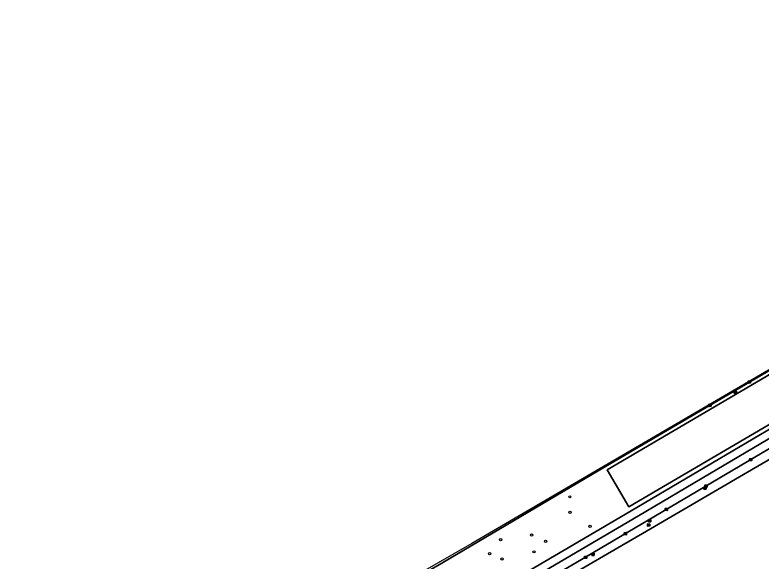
# Model space of a CAD drawing. Extents: x 162879 to 165540, y 384011 to 385181.
# Drawn here: x 162958.3 to 163278.2, y 384386.3 to 384620.3 of the extents above; entities that cross this region are included whole.
import ezdxf

# ---------------------------------------------------------------- set-up
doc = ezdxf.new("R2010")
doc.units = 0
for name, color, linetype in [('IMGEO_Berm_groen', 7, 'Continuous'), ('IMGEO_Boom', 7, 'Continuous'), ('IMGEO_Groenvoorziening', 7, 'Continuous'), ('IMGEO_Kolk', 7, 'Continuous'), ('IMGEO_Lichtmast', 7, 'Continuous'), ('IMGEO_Loofbos', 7, 'Continuous'), ('IMGEO_Rijbaan_regionaal_gesloten', 7, 'Continuous'), ('IMGEO_Rioolput', 7, 'Continuous'), ('IMGEO_Wegwijzer', 7, 'Continuous')]:
    doc.layers.add(name, color=color, linetype=linetype)

msp = doc.modelspace()

# ---------------------------------------------------------------- linework, layer by layer
at = {"layer": 'IMGEO_Berm_groen'}
for points in [[(162958.3, 384257.29), (162992.11, 384275.58), (162992.77, 384275.94), (163000, 384279.88), (163047.71, 384305.91), (163065.69, 384316.13), (163134.88, 384356.47), (163142.16, 384360.72), (163149.87, 384365.23), (163197.96, 384393.4), (163222.45, 384407.82), (163353.26, 384484.91)], [(163352.46, 384486.26), (163221.44, 384409.55), (163212.21, 384425.46), (163282.85, 384466.87)], [(163290.99, 384473.34), (163273.21, 384463), (163256.32, 384453.08), (163211.46, 384426.76), (163138.84, 384384.02), (163138.36, 384383.74), (163124.72, 384375.77), (163103.61, 384363.45), (163068.8, 384343.29), (163033.81, 384323.48)]]:
    msp.add_lwpolyline(points, dxfattribs=at)
at = {"layer": 'IMGEO_Boom'}
for centre in [(163196.2, 384413.82), (163196.22, 384407.13), (163204.85, 384401.2), (163179.82, 384397.43), (163166.54, 384395.53), (163185.81, 384394.77), (163180.83, 384390.25), (163161.77, 384389.47), (163167.08, 384387.23)]:
    msp.add_circle(centre, 0.489, dxfattribs=at)
at = {"layer": 'IMGEO_Groenvoorziening'}
for points in [[(163596.73, 384620.34), (163590.47, 384616.68), (163584.15, 384613.03), (163543.93, 384589.28), (163500, 384563.33), (163392.79, 384500), (163356.89, 384478.81), (163202.97, 384387.98), (163138.19, 384350.17), (163091.98, 384323.19), (163060, 384304.83), (163000, 384271.73), (162995.15, 384269.19), (162989.66, 384266.15), (162987.35, 384264.9)], [(162987.75, 384263.16), (162988.94, 384263.02), (163012.11, 384262.49), (163015.05, 384262.44), (163010.31, 384266.1), (163010.26, 384272.54), (163015.98, 384275.99), (163044.78, 384289.14), (163054.55, 384290.51), (163057.11, 384293.33), (163061.01, 384294.75), (163074.05, 384307.52), (163078.61, 384311.03), (163103.23, 384326.02), (163139.71, 384347.27), (163141.71, 384348.43), (163145.6, 384350.69), (163147.41, 384351.74), (163229.1, 384399.15), (163272.33, 384424.45), (163305.16, 384443.37)]]:
    msp.add_lwpolyline(points, dxfattribs=at)
at = {"layer": 'IMGEO_Kolk'}
for p, q in [((163272.71, 384462.57), (163272.71, 384463.43)), ((163272.78, 384463.5), (163273.63, 384463.5)), ((163273.63, 384462.5), (163272.78, 384462.5)), ((163272.96, 384462.99), (163272.96, 384463.01)), ((163273.4, 384462.96), (163273, 384462.96)), ((163273.01, 384463.04), (163273.41, 384463.04)), ((163273.19, 384463.28), (163273.22, 384463.28)), ((163273.22, 384462.72), (163273.19, 384462.72)), ((163273.45, 384463.01), (163273.45, 384462.99)), ((163273.71, 384463.43), (163273.71, 384462.57)), ((163255.82, 384452.65), (163255.82, 384453.5)), ((163255.89, 384453.58), (163256.74, 384453.58)), ((163256.74, 384452.58), (163255.89, 384452.58)), ((163256.08, 384453.07), (163256.08, 384453.08)), ((163256.12, 384453.12), (163256.52, 384453.12)), ((163256.51, 384453.03), (163256.12, 384453.03)), ((163256.33, 384452.8), (163256.3, 384452.8)), ((163256.31, 384453.36), (163256.33, 384453.36)), ((163256.56, 384453.08), (163256.56, 384453.07)), ((163256.82, 384453.5), (163256.82, 384452.65)), ((163273.29, 384429.33), (163273.29, 384430.18)), ((163273.36, 384430.26), (163274.21, 384430.26)), ((163274.21, 384429.25), (163273.36, 384429.25)), ((163273.54, 384429.75), (163273.54, 384429.76)), ((163273.98, 384429.71), (163273.58, 384429.71)), ((163273.59, 384429.8), (163273.99, 384429.8)), ((163273.77, 384430.03), (163273.8, 384430.03)), ((163273.8, 384429.48), (163273.77, 384429.48)), ((163274.03, 384429.76), (163274.03, 384429.75)), ((163274.29, 384430.18), (163274.29, 384429.33)), ((163254.01, 384418.02), (163254.01, 384418.87)), ((163254.08, 384418.94), (163254.94, 384418.94)), ((163254.94, 384417.94), (163254.08, 384417.94)), ((163254.27, 384418.44), (163254.27, 384418.45)), ((163254.31, 384418.49), (163254.71, 384418.49)), ((163254.71, 384418.4), (163254.31, 384418.4)), ((163254.5, 384418.72), (163254.52, 384418.72)), ((163254.52, 384418.16), (163254.5, 384418.16)), ((163254.75, 384418.45), (163254.75, 384418.44)), ((163255.01, 384418.87), (163255.01, 384418.02)), ((163237.03, 384407.98), (163237.03, 384408.83)), ((163237.1, 384408.91), (163237.96, 384408.91)), ((163237.96, 384407.91), (163237.1, 384407.91)), ((163237.29, 384408.4), (163237.29, 384408.41)), ((163237.33, 384408.45), (163237.73, 384408.45)), ((163237.72, 384408.36), (163237.33, 384408.36)), ((163237.54, 384408.13), (163237.51, 384408.13)), ((163237.52, 384408.69), (163237.54, 384408.69)), ((163237.77, 384408.41), (163237.77, 384408.4)), ((163238.03, 384408.83), (163238.03, 384407.98)), ((163219.47, 384397.59), (163219.47, 384398.45)), ((163219.54, 384398.52), (163220.39, 384398.52)), ((163220.39, 384397.52), (163219.54, 384397.52)), ((163219.72, 384398.01), (163219.72, 384398.03)), ((163220.16, 384397.98), (163219.76, 384397.98)), ((163219.77, 384398.06), (163220.16, 384398.06)), ((163219.95, 384398.3), (163219.98, 384398.3)), ((163219.98, 384397.74), (163219.95, 384397.74)), ((163220.21, 384398.03), (163220.21, 384398.01)), ((163220.47, 384398.45), (163220.47, 384397.59)), ((163202.43, 384387.54), (163202.43, 384388.39)), ((163202.51, 384388.46), (163203.36, 384388.46)), ((163203.36, 384387.46), (163202.51, 384387.46)), ((163202.69, 384387.96), (163202.69, 384387.97)), ((163203.13, 384387.92), (163202.73, 384387.92)), ((163202.74, 384388.01), (163203.13, 384388.01)), ((163202.92, 384388.24), (163202.95, 384388.24)), ((163202.94, 384387.68), (163202.92, 384387.68)), ((163203.18, 384387.97), (163203.18, 384387.96)), ((163203.43, 384388.39), (163203.43, 384387.54))]:
    msp.add_line(p, q, dxfattribs=at)
for points in [[(163272.71, 384462.57), (163272.71, 384463.43)], [(163272.78, 384463.5), (163273.63, 384463.5)], [(163273.63, 384462.5), (163272.78, 384462.5)], [(163273.71, 384463.43), (163273.71, 384462.57)], [(163255.82, 384452.65), (163255.82, 384453.5)], [(163255.89, 384453.58), (163256.74, 384453.58)], [(163256.74, 384452.58), (163255.89, 384452.58)], [(163256.82, 384453.5), (163256.82, 384452.65)], [(163273.29, 384429.33), (163273.29, 384430.18)], [(163273.36, 384430.26), (163274.21, 384430.26)], [(163274.21, 384429.25), (163273.36, 384429.25)], [(163274.29, 384430.18), (163274.29, 384429.33)], [(163254.01, 384418.02), (163254.01, 384418.87)], [(163254.08, 384418.94), (163254.94, 384418.94)], [(163254.94, 384417.94), (163254.08, 384417.94)], [(163255.01, 384418.87), (163255.01, 384418.02)], [(163237.03, 384407.98), (163237.03, 384408.83)], [(163237.1, 384408.91), (163237.96, 384408.91)], [(163237.96, 384407.91), (163237.1, 384407.91)], [(163238.03, 384408.83), (163238.03, 384407.98)], [(163219.47, 384397.59), (163219.47, 384398.45)], [(163219.54, 384398.52), (163220.39, 384398.52)], [(163220.39, 384397.52), (163219.54, 384397.52)], [(163220.47, 384398.45), (163220.47, 384397.59)], [(163202.43, 384387.54), (163202.43, 384388.39)], [(163202.51, 384388.46), (163203.36, 384388.46)], [(163203.36, 384387.46), (163202.51, 384387.46)], [(163203.43, 384388.39), (163203.43, 384387.54)]]:
    msp.add_lwpolyline(points, dxfattribs=at)
for centre, radius, start, end in [((163272.78, 384463.42), 0.0765, 91.552, 178.448), ((163272.78, 384463.42), 0.0765, 91.552, 178.448), ((163272.78, 384462.58), 0.0765, 181.552, 268.448), ((163272.78, 384462.58), 0.0765, 181.552, 268.448), ((163273.01, 384463), 0.0403, 85.8775, 175.7526), ((163273, 384462.99), 0.0366, 178.938, 274.7102), ((163273.41, 384463), 0.043, 264.8664, 352.4533), ((163273.41, 384463), 0.0386, 1.7309, 96.639), ((163273.63, 384463.42), 0.0765, 1.552, 88.448), ((163273.63, 384463.42), 0.0765, 1.552, 88.448), ((163273.63, 384462.58), 0.0765, 271.552, 358.448), ((163273.63, 384462.58), 0.0765, 271.552, 358.448), ((163255.89, 384453.5), 0.0765, 91.552, 178.448), ((163255.89, 384453.5), 0.0765, 91.552, 178.448), ((163255.89, 384452.65), 0.0765, 181.552, 268.448), ((163255.89, 384452.65), 0.0765, 181.552, 268.448), ((163256.12, 384453.08), 0.0403, 85.8775, 175.7526), ((163256.11, 384453.07), 0.0366, 178.938, 274.7102), ((163256.52, 384453.08), 0.043, 264.8664, 352.4533), ((163256.52, 384453.08), 0.0386, 1.7309, 96.639), ((163256.74, 384453.5), 0.0765, 1.552, 88.448), ((163256.74, 384453.5), 0.0765, 1.552, 88.448), ((163256.74, 384452.65), 0.0765, 271.552, 358.448), ((163256.74, 384452.65), 0.0765, 271.552, 358.448), ((163273.36, 384430.18), 0.0765, 91.552, 178.448), ((163273.36, 384430.18), 0.0765, 91.552, 178.448), ((163273.36, 384429.33), 0.0765, 181.552, 268.448), ((163273.36, 384429.33), 0.0765, 181.552, 268.448), ((163273.59, 384429.76), 0.0403, 85.8775, 175.7526), ((163273.58, 384429.75), 0.0366, 178.938, 274.7102), ((163273.99, 384429.75), 0.043, 264.8664, 352.4533), ((163273.99, 384429.76), 0.0386, 1.7309, 96.639), ((163274.21, 384430.18), 0.0765, 1.552, 88.448), ((163274.21, 384430.18), 0.0765, 1.552, 88.448), ((163274.21, 384429.33), 0.0765, 271.552, 358.448), ((163274.21, 384429.33), 0.0765, 271.552, 358.448), ((163254.09, 384418.87), 0.0765, 91.552, 178.448), ((163254.09, 384418.87), 0.0765, 91.552, 178.448), ((163254.09, 384418.02), 0.0765, 181.552, 268.448), ((163254.09, 384418.02), 0.0765, 181.552, 268.448), ((163254.31, 384418.45), 0.0403, 85.8775, 175.7526), ((163254.31, 384418.44), 0.0366, 178.938, 274.7102), ((163254.71, 384418.45), 0.0386, 1.7309, 96.639), ((163254.71, 384418.44), 0.043, 264.8664, 352.4533), ((163254.93, 384418.87), 0.0765, 1.552, 88.448), ((163254.93, 384418.87), 0.0765, 1.552, 88.448), ((163254.93, 384418.02), 0.0765, 271.552, 358.448), ((163254.93, 384418.02), 0.0765, 271.552, 358.448), ((163237.1, 384408.83), 0.0765, 91.552, 178.448), ((163237.1, 384408.83), 0.0765, 91.552, 178.448), ((163237.1, 384407.98), 0.0765, 181.552, 268.448), ((163237.1, 384407.98), 0.0765, 181.552, 268.448), ((163237.33, 384408.41), 0.0403, 85.8775, 175.7526), ((163237.32, 384408.4), 0.0366, 178.938, 274.7102), ((163237.73, 384408.41), 0.043, 264.8664, 352.4533), ((163237.73, 384408.41), 0.0386, 1.7309, 96.639), ((163237.95, 384408.83), 0.0765, 1.552, 88.448), ((163237.95, 384408.83), 0.0765, 1.552, 88.448), ((163237.95, 384407.98), 0.0765, 271.552, 358.448), ((163237.95, 384407.98), 0.0765, 271.552, 358.448), ((163219.54, 384398.45), 0.0765, 91.552, 178.448), ((163219.54, 384398.45), 0.0765, 91.552, 178.448), ((163219.54, 384397.6), 0.0765, 181.552, 268.448), ((163219.54, 384397.6), 0.0765, 181.552, 268.448), ((163219.76, 384398.02), 0.0403, 85.8775, 175.7526), ((163219.76, 384398.01), 0.0366, 178.938, 274.7102), ((163220.17, 384398.03), 0.0386, 1.7309, 96.639), ((163220.17, 384398.02), 0.043, 264.8664, 352.4533), ((163220.39, 384398.45), 0.0765, 1.552, 88.448), ((163220.39, 384398.45), 0.0765, 1.552, 88.448), ((163220.39, 384397.6), 0.0765, 271.552, 358.448), ((163220.39, 384397.6), 0.0765, 271.552, 358.448), ((163202.51, 384388.39), 0.0765, 91.552, 178.448), ((163202.51, 384388.39), 0.0765, 91.552, 178.448), ((163202.51, 384387.54), 0.0765, 181.552, 268.448), ((163202.51, 384387.54), 0.0765, 181.552, 268.448), ((163202.73, 384387.97), 0.0403, 85.8775, 175.7526), ((163202.73, 384387.96), 0.0366, 178.938, 274.7102), ((163203.14, 384387.97), 0.0386, 1.7309, 96.639), ((163203.13, 384387.96), 0.043, 264.8664, 352.4533), ((163203.36, 384388.39), 0.0765, 1.552, 88.448), ((163203.36, 384388.39), 0.0765, 1.552, 88.448), ((163203.36, 384387.54), 0.0765, 271.552, 358.448), ((163203.36, 384387.54), 0.0765, 271.552, 358.448)]:
    msp.add_arc(centre, radius, start, end, dxfattribs=at)
for centre, major_axis, ratio, start_param, end_param in [((163273.19, 384463), (-0.387, 0.002), 0.722429, 4.712389, 7.853982), ((163273.22, 384463), (-0.39, 0.002), 0.717154, 1.570796, 4.712389), ((163256.3, 384453.08), (-0.387, 0.002), 0.722429, 4.712389, 7.853982), ((163256.33, 384453.08), (-0.39, 0.002), 0.717154, 1.570796, 4.712389), ((163273.77, 384429.75), (-0.387, 0.002), 0.722429, 4.712389, 7.853982), ((163273.8, 384429.75), (-0.39, 0.002), 0.717154, 1.570796, 4.712389), ((163254.5, 384418.44), (-0.387, 0.002), 0.722429, 4.712389, 7.853982), ((163254.52, 384418.44), (-0.39, 0.002), 0.717154, 1.570796, 4.712389), ((163237.52, 384408.41), (-0.387, 0.002), 0.722429, 4.712389, 7.853982), ((163237.54, 384408.41), (-0.39, 0.002), 0.717154, 1.570796, 4.712389), ((163219.95, 384398.02), (-0.387, 0.002), 0.722429, 4.712389, 7.853982), ((163219.98, 384398.02), (-0.39, 0.002), 0.717154, 1.570796, 4.712389), ((163202.92, 384387.96), (-0.387, 0.002), 0.722429, 4.712389, 7.853982), ((163202.94, 384387.96), (-0.39, 0.002), 0.717154, 1.570796, 4.712389)]:
    msp.add_ellipse(centre, major_axis=major_axis, ratio=ratio, start_param=start_param, end_param=end_param, dxfattribs=at)
at = {"layer": 'IMGEO_Lichtmast'}
for p, q in [((163253.71, 384417.17), (163253.71, 384417.97)), ((163253.71, 384417.97), (163253.71, 384417.17)), ((163253.81, 384418.07), (163254.6, 384418.07)), ((163254.6, 384418.07), (163253.81, 384418.07)), ((163254.6, 384417.07), (163253.81, 384417.07)), ((163253.81, 384417.07), (163254.6, 384417.07)), ((163254.7, 384417.97), (163254.7, 384417.17)), ((163254.7, 384417.17), (163254.7, 384417.97)), ((163229.9, 384403.18), (163229.9, 384403.98)), ((163229.9, 384403.98), (163229.9, 384403.18)), ((163230, 384404.08), (163230.79, 384404.08)), ((163230.79, 384404.08), (163230, 384404.08)), ((163230.89, 384403.98), (163230.89, 384403.18)), ((163230.89, 384403.18), (163230.89, 384403.98)), ((163230.79, 384403.08), (163230, 384403.08)), ((163230, 384403.08), (163230.79, 384403.08)), ((163205.61, 384388.82), (163205.61, 384389.62)), ((163205.61, 384389.62), (163205.61, 384388.82)), ((163205.71, 384389.72), (163206.5, 384389.72)), ((163206.5, 384389.72), (163205.71, 384389.72)), ((163206.5, 384388.72), (163205.71, 384388.72)), ((163205.71, 384388.72), (163206.5, 384388.72)), ((163206.6, 384389.62), (163206.6, 384388.82)), ((163206.6, 384388.82), (163206.6, 384389.62))]:
    msp.add_line(p, q, dxfattribs=at)
for points in [[(163254.13, 384417.95), (163254.28, 384417.95), (163254.28, 384417.2), (163254.13, 384417.2), (163254.13, 384417.95)], [(163230.32, 384403.95), (163230.47, 384403.95), (163230.47, 384403.2), (163230.32, 384403.2), (163230.32, 384403.95)], [(163206.03, 384389.6), (163206.18, 384389.6), (163206.18, 384388.85), (163206.03, 384388.85), (163206.03, 384389.6)]]:
    msp.add_lwpolyline(points, dxfattribs=at)
for centre, start, end in [((163253.81, 384417.97), 90, 180), ((163253.81, 384417.97), 90, 180), ((163253.81, 384417.17), 180, 270), ((163253.81, 384417.17), 180, 270), ((163254.6, 384417.97), 0, 90), ((163254.6, 384417.97), 360, 90), ((163254.6, 384417.17), 270, 0), ((163254.6, 384417.17), 270, 0), ((163230, 384403.98), 90, 180), ((163230, 384403.98), 90, 180), ((163230.79, 384403.98), 0, 90), ((163230.79, 384403.98), 360, 90), ((163230, 384403.18), 180, 270), ((163230, 384403.18), 180, 270), ((163230.79, 384403.18), 270, 0), ((163230.79, 384403.18), 270, 0), ((163205.71, 384389.62), 90, 180), ((163205.71, 384389.62), 90, 180), ((163205.71, 384388.82), 180, 270), ((163205.71, 384388.82), 180, 270), ((163206.5, 384389.62), 0, 90), ((163206.5, 384389.62), 360, 90), ((163206.5, 384388.82), 270, 0), ((163206.5, 384388.82), 270, 0)]:
    msp.add_arc(centre, 0.1, start, end, dxfattribs=at)
at = {"layer": 'IMGEO_Loofbos'}
for points in [[(163282.85, 384466.87), (163212.21, 384425.46), (163221.44, 384409.55), (163352.46, 384486.26)], [(163305.16, 384443.37), (163272.33, 384424.45), (163229.1, 384399.15), (163147.41, 384351.74)]]:
    msp.add_lwpolyline(points, dxfattribs=at)
at = {"layer": 'IMGEO_Rijbaan_regionaal_gesloten'}
msp.add_lwpolyline([(163488.66, 384588.94), (163262.49, 384457.04), (163154.21, 384393.89), (163124.26, 384376.65), (163124.72, 384375.77), (163138.36, 384383.74), (163138.84, 384384.02), (163211.46, 384426.76), (163256.32, 384453.08), (163273.21, 384463), (163290.99, 384473.34)], dxfattribs=at)
for points in [[(163354.96, 384482.04), (163353.26, 384484.91), (163222.45, 384407.82), (163197.96, 384393.4), (163149.87, 384365.23), (163142.16, 384360.72), (163134.88, 384356.47), (163136.52, 384353.33), (163160.88, 384367.72), (163225.61, 384405.72), (163256.03, 384423.66), (163336.41, 384471.12), (163346.8, 384477.26)], [(163356.89, 384478.81), (163354.96, 384482.04), (163346.8, 384477.26), (163336.41, 384471.12), (163256.03, 384423.66), (163225.61, 384405.72), (163160.88, 384367.72), (163136.52, 384353.33), (163138.19, 384350.17), (163202.97, 384387.98)]]:
    msp.add_lwpolyline(points, close=True, dxfattribs=at)
at = {"layer": 'IMGEO_Rioolput'}
for p, q in [((163229.51, 384401.3), (163229.51, 384402.15)), ((163229.58, 384402.23), (163230.43, 384402.23)), ((163230.43, 384401.23), (163229.58, 384401.23)), ((163229.76, 384401.72), (163229.76, 384401.73)), ((163230.2, 384401.68), (163229.8, 384401.68)), ((163229.81, 384401.77), (163230.2, 384401.77)), ((163229.99, 384402.01), (163230.02, 384402.01)), ((163230.02, 384401.45), (163229.99, 384401.45)), ((163230.25, 384401.73), (163230.25, 384401.72)), ((163230.51, 384402.15), (163230.51, 384401.3))]:
    msp.add_line(p, q, dxfattribs=at)
for points in [[(163229.51, 384401.3), (163229.51, 384402.15)], [(163229.58, 384402.23), (163230.43, 384402.23)], [(163230.43, 384401.23), (163229.58, 384401.23)], [(163230.51, 384402.15), (163230.51, 384401.3)]]:
    msp.add_lwpolyline(points, dxfattribs=at)
for centre, radius, start, end in [((163229.58, 384402.15), 0.0765, 91.552, 178.448), ((163229.58, 384402.15), 0.0765, 91.552, 178.448), ((163229.58, 384401.3), 0.0765, 181.552, 268.448), ((163229.58, 384401.3), 0.0765, 181.552, 268.448), ((163229.8, 384401.73), 0.0403, 85.8775, 175.7526), ((163229.8, 384401.72), 0.0366, 178.938, 274.7102), ((163230.21, 384401.73), 0.0386, 1.7309, 96.639), ((163230.21, 384401.73), 0.043, 264.8664, 352.4533), ((163230.43, 384402.15), 0.0765, 1.552, 88.448), ((163230.43, 384402.15), 0.0765, 1.552, 88.448), ((163230.43, 384401.3), 0.0765, 271.552, 358.448), ((163230.43, 384401.3), 0.0765, 271.552, 358.448)]:
    msp.add_arc(centre, radius, start, end, dxfattribs=at)
for centre, major_axis, ratio, start_param, end_param in [((163229.99, 384401.73), (-0.387, 0.002), 0.722429, 4.712389, 7.853982), ((163230.02, 384401.73), (-0.39, 0.002), 0.717154, 1.570796, 4.712389)]:
    msp.add_ellipse(centre, major_axis=major_axis, ratio=ratio, start_param=start_param, end_param=end_param, dxfattribs=at)
at = {"layer": 'IMGEO_Wegwijzer'}
for p, q in [((163266.64, 384458.27), (163266.64, 384459.07)), ((163266.64, 384459.07), (163266.64, 384458.27)), ((163266.74, 384459.17), (163267.52, 384459.17)), ((163267.52, 384459.17), (163266.74, 384459.17)), ((163267.52, 384458.17), (163266.74, 384458.17)), ((163266.74, 384458.17), (163267.52, 384458.17)), ((163267.62, 384459.07), (163267.62, 384458.27)), ((163267.62, 384458.27), (163267.62, 384459.07))]:
    msp.add_line(p, q, dxfattribs=at)
for points in [[(163266.74, 384458.9), (163267.52, 384458.9), (163267.52, 384458.44), (163266.74, 384458.44), (163266.74, 384458.9)], [(163266.8, 384458.84), (163266.8, 384458.5), (163267.46, 384458.5), (163267.46, 384458.84), (163266.8, 384458.84)]]:
    msp.add_lwpolyline(points, dxfattribs=at)
for centre, start, end in [((163266.74, 384459.07), 90, 180), ((163266.74, 384459.07), 90, 180), ((163266.74, 384458.27), 180, 270), ((163266.74, 384458.27), 180, 270), ((163267.52, 384459.07), 0, 90), ((163267.52, 384459.07), 360, 90), ((163267.52, 384458.27), 270, 0), ((163267.52, 384458.27), 270, 0)]:
    msp.add_arc(centre, 0.1, start, end, dxfattribs=at)

doc.saveas('drawing.dxf')
